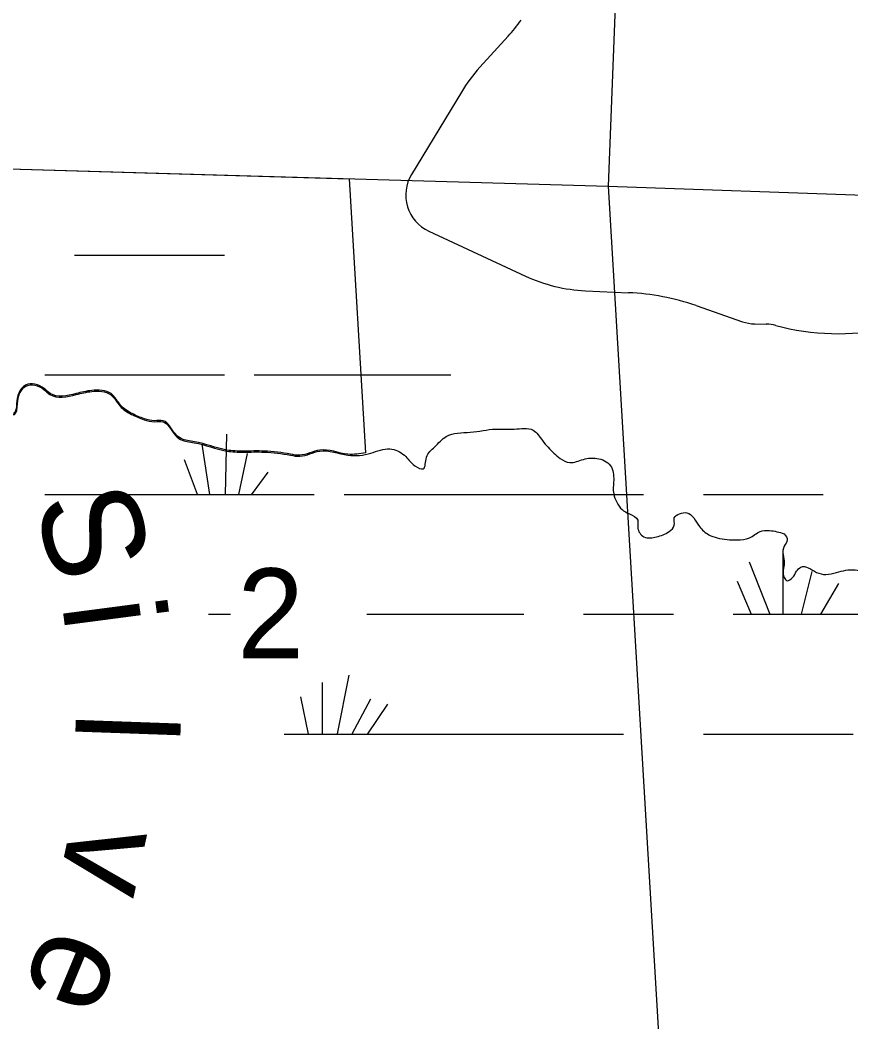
# Model space of a CAD drawing. Extents: x 1219626 to 1426462, y 456797 to 752399.
# Drawn here: x 1333968 to 1338132, y 622257 to 627279 of the extents above; entities that cross this region are included whole.
import ezdxf

# ---------------------------------------------------------------- set-up
doc = ezdxf.new("R2010")
doc.units = 0
for name, color, linetype in [('Military Bases', 7, 'Continuous'), ('Narrow River Creek and Branch and Slough', 7, 'Continuous'), ('Narrow River Creek and Branch and Slough Text', 7, 'Continuous'), ('Section Lines', 7, 'Continuous'), ('Section Numbers', 7, 'Continuous'), ('Swamps', 7, 'Continuous'), ('Uninventoried Roads and Features', 7, 'Continuous')]:
    doc.layers.add(name, color=color, linetype=linetype)

msp = doc.modelspace()

# ---------------------------------------------------------------- linework, layer by layer
at = {"layer": 'Military Bases'}
for p, q in [((1332982.2, 626559.6), (1335617.7, 626483.4)), ((1335617.7, 626483.4), (1335699.6, 625109))]:
    msp.add_line(p, q, dxfattribs=at)
msp.add_spline([(1335699.6, 625109), (1335611.6, 625102.5), (1335469.7, 625123.6), (1335370.1, 625097.3), (1335323.9, 625102.5), (1335192.6, 625118.2), (1335087.7, 625118.2), (1335004.5, 625123.4), (1334842.5, 625165.3), (1334775.5, 625180.7), (1334745.2, 625206), (1334686.3, 625270.3), (1334642.7, 625270.3), (1334591.3, 625280.5), (1334529.4, 625306.3), (1334472.8, 625347.5), (1334424.9, 625406.2), (1334327.8, 625422.4), (1334248.8, 625406.5), (1334120.1, 625406.5), (1334089, 625432.4), (1333995.9, 625448.9), (1333961.7, 625409), (1333951, 625355.6), (1333936.8, 625308.1), (1333905.9, 625316.9), (1333832.8, 625379.6), (1333757.9, 625411.7), (1333650.8, 625417.1), (1333610.3, 625394), (1333610.3, 625354.6), (1333605.6, 625302.5), (1333581.4, 625306.6), (1333562.1, 625330.7), (1333541.2, 625383), (1333497, 625443.8), (1333419.4, 625427.2), (1333376.8, 625395.3), (1333331.5, 625370.1), (1333302.1, 625375), (1333221.5, 625400.2), (1333211.4, 625455.8), (1333193.2, 625486.1), (1333137.6, 625469.4), (1333076.1, 625464.3), (1333047.2, 625470.2)], degree=3, dxfattribs=at)
at = {"layer": 'Narrow River Creek and Branch and Slough'}
for points in [[(1332560.1, 625325.4), (1332583.2, 625380.6), (1332640.8, 625443.5), (1332709, 625485.4), (1332808.5, 625516.9), (1332913.3, 625495.9), (1333075.7, 625459.2), (1333138.6, 625464.5), (1333191, 625480.2), (1333206.7, 625454), (1333217.2, 625396.3), (1333301, 625370.1), (1333332.4, 625364.9), (1333379.6, 625391.1), (1333421.5, 625422.5), (1333494.8, 625438.2), (1333536.7, 625380.6), (1333557.7, 625328.2), (1333578.7, 625301.9), (1333610.1, 625296.7), (1333615.3, 625354.4), (1333615.3, 625391.1), (1333652, 625412), (1333756.8, 625406.8), (1333830.1, 625375.3), (1333903.5, 625312.4), (1333940.2, 625301.9), (1333955.9, 625354.4), (1333966.4, 625406.8), (1333997.8, 625443.5), (1334086.9, 625427.8), (1334118.3, 625401.5), (1334249.3, 625401.5), (1334327.9, 625417.3), (1334422.2, 625401.5), (1334469.3, 625343.9), (1334527, 625301.9), (1334589.8, 625275.7), (1334642.2, 625265.3), (1334684.1, 625265.3), (1334741.8, 625202.3), (1334773.2, 625176.1), (1334841.3, 625160.4), (1335003.7, 625118.5), (1335087.6, 625113.2), (1335192.3, 625113.2), (1335323.3, 625097.5), (1335370.5, 625092.3), (1335470, 625118.5), (1335611.5, 625097.5), (1335726.7, 625108), (1335821, 625129), (1335894.4, 625097.5), (1335946.8, 625045.1), (1335988.7, 625029.4), (1336004.4, 625087), (1336046.3, 625139.4), (1336104, 625191.9), (1336224.5, 625212.8), (1336350.2, 625228.6), (1336444.5, 625228.6), (1336538.8, 625223.3), (1336586, 625170.9), (1336643.6, 625108), (1336675, 625081.8), (1336722.7, 625060.8), (1336790.8, 625076.5), (1336858.9, 625081.8), (1336927, 625045.1), (1336942.8, 624971.7), (1336942.8, 624903.5), (1336958.5, 624861.6), (1336984.7, 624824.9), (1337021.4, 624803.9), (1337063.3, 624772.5), (1337063.3, 624735.8), (1337094.7, 624688.6), (1337157.6, 624688.6), (1337220.4, 624714.8), (1337246.6, 624746.3), (1337246.6, 624783), (1337272.8, 624803.9), (1337309.5, 624809.2), (1337372.4, 624741), (1337419.5, 624699.1), (1337461.4, 624683.4), (1337561, 624672.9), (1337623.9, 624683.4), (1337676.3, 624714.8), (1337723.4, 624720.1), (1337796.8, 624704.3)], [(1337796.8, 624704.3), (1337812.5, 624672.9), (1337796.8, 624641.4), (1337791.5, 624599.5), (1337796.8, 624557.6), (1337796.8, 624484.2), (1337812.5, 624468.5), (1337838.7, 624484.2), (1337859.6, 624515.6), (1337880.6, 624536.6), (1337959.2, 624510.4), (1338006.3, 624499.9), (1338058.7, 624510.4), (1338105.9, 624520.9), (1338179.2, 624515.6), (1338215.9, 624494.7), (1338257.8, 624494.7), (1338310.2, 624510.4), (1338341.6, 624478.9), (1338357.4, 624426.5), (1338373.1, 624389.8), (1338430.7, 624337.4), (1338488.3, 624321.7), (1338566.9, 624311.2), (1338614.1, 624290.2), (1338582.6, 624237.8), (1338577.4, 624201.1), (1338546, 624164.4), (1338498.8, 624133), (1338493.6, 624106.8), (1338525, 624070.1), (1338546, 624070.1), (1338619.3, 624101.5), (1338666.5, 624101.5), (1338739.8, 624091), (1338787, 624085.8), (1338818.4, 624106.8), (1338823.6, 624143.4), (1338828.9, 624174.9), (1338860.3, 624201.1), (1338949.4, 624211.6), (1339048.9, 624195.9), (1339111.8, 624153.9), (1339179.9, 624085.8), (1339227.1, 624054.3), (1339269, 624054.3), (1339337.1, 624054.3), (1339384.2, 624091), (1339389.5, 624122.5), (1339373.8, 624159.2), (1339358, 624232.6), (1339358, 624295.5), (1339358, 624342.6), (1339389.5, 624374.1), (1339441.9, 624384.6), (1339468.1, 624353.1), (1339494.3, 624332.2), (1339572.8, 624342.6), (1339661.9, 624337.4), (1339724.8, 624295.5), (1339761.5, 624316.4), (1339808.6, 624358.4), (1339840, 624416), (1339871.5, 624421.3), (1339913.4, 624347.9), (1339965.8, 624285), (1340002.5, 624248.3), (1340044.4, 624227.3), (1340107.2, 624253.5), (1340149.2, 624285), (1340274.9, 624295.5), (1340316.8, 624316.4), (1340379.7, 624347.9), (1340421.6, 624347.9), (1340458.3, 624290.2), (1340494.9, 624243), (1340500.2, 624201.1), (1340536.9, 624164.4), (1340563.1, 624143.4), (1340594.5, 624127.7), (1340610.2, 624127.7), (1340636.4, 624148.7), (1340636.4, 624206.4), (1340620.7, 624253.5), (1340620.7, 624269.3), (1340662.6, 624285), (1340762.1, 624269.3), (1340814.5, 624264), (1340919.3, 624295.5), (1340997.9, 624326.9), (1341051.4, 624347.9)]]:
    msp.add_spline(points, degree=3, dxfattribs=at)
at = {"layer": 'Section Lines'}
for p, q in [((1337122.8, 631728.6), (1336914.5, 626446)), ((1331696.2, 626596.7), (1336914.5, 626446)), ((1336914.5, 626446), (1342264.1, 626261.9)), ((1336914.5, 626446), (1337188.5, 621845.9))]:
    msp.add_line(p, q, dxfattribs=at)
at = {"layer": 'Swamps'}
for p, q in [((1334242, 626100.1), (1334692, 626100.1)), ((1334692, 626100.1), (1334992, 626100.1)), ((1334092, 625500.1), (1334692, 625500.1)), ((1334692, 625500.1), (1334992, 625500.1)), ((1334998.2, 624900.1), (1335003.9, 625203.9)), ((1334920, 624900.2), (1334880.6, 625153.4)), ((1334857.7, 624901.1), (1334791.6, 625073.9)), ((1335065.3, 624899.9), (1335108.2, 625105.8)), ((1335127.5, 624899.6), (1335211.2, 625013.3)), ((1334092, 624900.1), (1334692, 624900.1)), ((1334692, 624900.1), (1335442, 624900.1)), ((1335592, 624900.1), (1337092, 624900.1)), ((1337392, 624900.1), (1337992, 624900.1)), ((1337790.7, 624611.1), (1337790.7, 624300.1)), ((1337621.5, 624562.8), (1337724.5, 624300.1)), ((1337935.7, 624514.5), (1337882, 624300)), ((1337561.1, 624466.1), (1337631.9, 624300.1)), ((1338068.6, 624454.1), (1337978.8, 624300.2)), ((1334912.1, 624300.1), (1335023.2, 624300.1)), ((1335706.3, 624300.1), (1336492, 624300.1)), ((1336792, 624300.1), (1337242, 624300.1)), ((1337542, 624300.1), (1338892, 624300.1)), ((1335615.9, 623994.9), (1335556.9, 623700.2)), ((1335483, 623958.7), (1335483, 623700.1)), ((1335374.2, 623886.2), (1335411.4, 623700.1)), ((1335724.6, 623874.1), (1335630.6, 623699.5)), ((1335809.2, 623849.9), (1335709.9, 623701)), ((1335292, 623700.1), (1336992, 623700.1)), ((1337392, 623700.1), (1338142, 623700.1))]:
    msp.add_line(p, q, dxfattribs=at)
msp.add_lwpolyline([(1335142, 625500.1), (1336126.3, 625500.1)], dxfattribs=at)
at = {"layer": 'Uninventoried Roads and Features'}
for p, q in [((1336413.8, 627197.7), (1336272.3, 627042.2)), ((1336179.7, 626918.1), (1335929.7, 626505.3)), ((1336016.5, 626220.3), (1336501, 625995.4)), ((1336801.7, 625921.9), (1337017.1, 625912.2)), ((1337355.5, 625847.3), (1337587.9, 625766.8)), ((1337649.8, 625755.9), (1337707.3, 625754.8))]:
    msp.add_line(p, q, dxfattribs=at)
for centre, radius, start, end in [((1335822.2, 627736.2), 800, 317.6906, 325.1446), ((1336864, 626503.7), 800, 137.6906, 148.8012), ((1336100.7, 626401.7), 200, 148.8012, 245.1), ((1336837.8, 626721.1), 800, 245.1, 267.4091), ((1336962.8, 624713.4), 1200, 70.8977, 87.4091), ((1337653.3, 625955.8), 200, 250.8977, 268.9821), ((1337703.7, 625554.9), 200, 74.9461, 88.9821), ((1338067.4, 626906.8), 1200, 254.9461, 281.8456)]:
    msp.add_arc(centre, radius, start, end, dxfattribs=at)

# ---------------------------------------------------------------- texts
at = {"layer": 'Narrow River Creek and Branch and Slough Text'}
for s, rotation, p in [('S', 285.4155, (1334035.6, 624865)), ('i', 277.4765, (1334178.8, 624348.2)), ('l', 267.9556, (1334249.3, 623816.1)), ('v', 257.8577, (1334230.2, 623279.7)), ('e', 247.41, (1334117, 622754.9))]:
    msp.add_text(s, height=500, rotation=rotation, dxfattribs=at).set_placement(p)
at = {"layer": 'Section Numbers'}
msp.add_text('2', height=450, rotation=359.9999, dxfattribs=at).set_placement((1335056.6, 624080))

doc.saveas('drawing.dxf')
